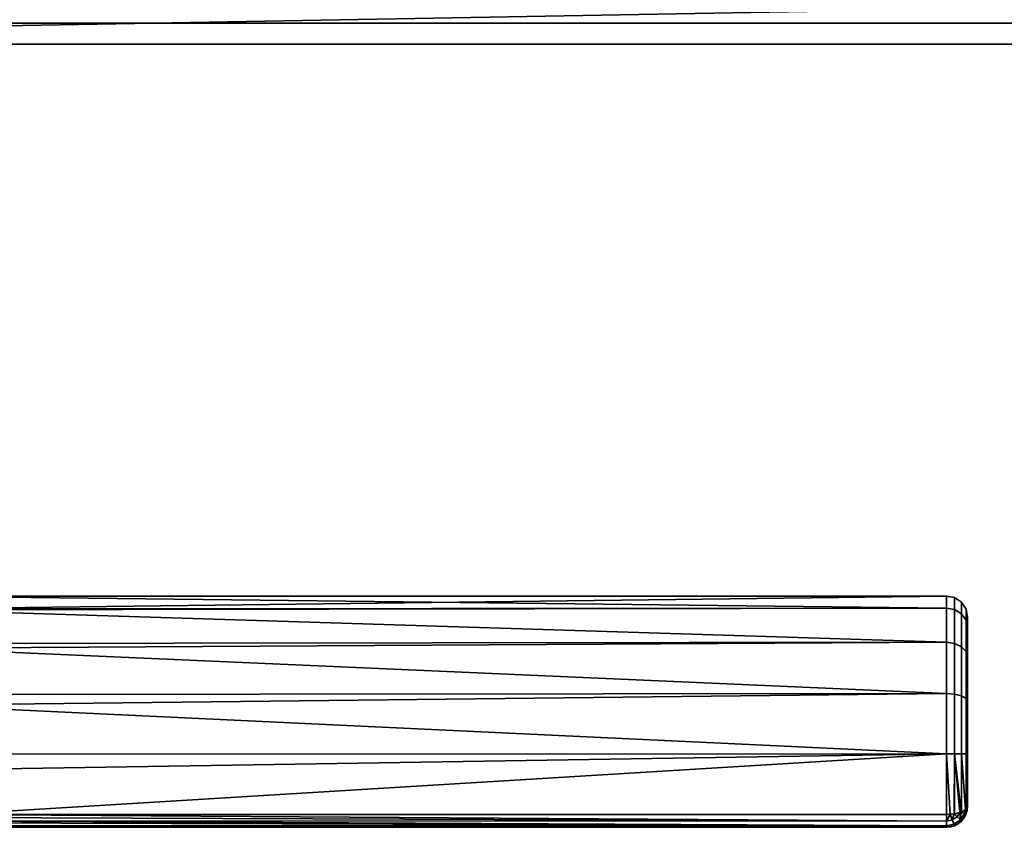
# Model space of a CAD drawing. Header units: millimetres. Extents: x -488 to 6688, y -115 to 115.
# Tile 525 of 656: x 1231 to 1324, y -115 to -38. Entities that reach past the tile are written whole.
import ezdxf

# ---------------------------------------------------------------- set-up
doc = ezdxf.new("R2010")
doc.units = ezdxf.units.MM
doc.layers.add('151', color=7, linetype='Continuous', true_color=0xffffff)

# ---------------------------------------------------------------- blocks, each defined once
blk = doc.blocks.new('UG_SURFACE_071')
at = {"layer": '151', "color": 35, "linetype": 'Continuous', "lineweight": 35}
for points in [[(1129.5, -38.5), (1856.5, -19.9), (1858.5, -19.9), (1858.5, -27.5)], [(1141.5, -27.5), (1856.5, -19.9), (1129.5, -38.5)], [(1870.5, -38.5), (1129.5, -38.5), (1858.5, -27.5)], [(1131.5, -40.5, 2030), (1858.5, -27.5, 2030), (1141.5, -27.5, 2030)], [(1858.5, -27.5, 2030), (1131.5, -40.5, 2030), (1868.5, -40.5, 2030)], [(1131.5, -40.5, 2), (1129.5, -38.5), (1870.5, -38.5), (1868.5, -40.5, 2)], [(1131.5, -40.5, 2), (1868.5, -40.5, 2), (1868.5, -40.5, 2030), (1131.5, -40.5, 2030)]]:
    blk.add_3dface(points, dxfattribs=at)
blk = doc.blocks.new('UG_SURFACE_096')
at = {"layer": '151', "color": 254, "linetype": 'Continuous', "lineweight": 35}
for points in [[(1319, -94.144, 1098.254), (1221, -94.218, 1098.27), (1221, -93, 1104)], [(1319, -93, 1104), (1221, -93, 1104), (1221, -94.218, 1109.73)], [(1221, -94.218, 1109.73), (1319, -94.144, 1109.746), (1319, -93, 1104)], [(1221, -93, 1104), (1319, -93, 1104), (1319, -94.144, 1098.254)], [(1319.765, -94.285, 1109.688), (1319.765, -93.152, 1104), (1319, -93, 1104), (1319, -94.144, 1109.746)], [(1319.765, -93.152, 1104), (1319.765, -94.285, 1098.312), (1319, -94.144, 1098.254), (1319, -93, 1104)], [(1320.414, -94.685, 1109.522), (1320.414, -93.586, 1104), (1319.765, -93.152, 1104), (1319.765, -94.285, 1109.688)], [(1320.414, -93.586, 1104), (1320.414, -94.685, 1098.478), (1319.765, -94.285, 1098.312), (1319.765, -93.152, 1104)], [(1320.848, -95.285, 1109.273), (1320.848, -94.235, 1104), (1320.414, -93.586, 1104), (1320.414, -94.685, 1109.522)], [(1320.848, -94.235, 1104), (1320.848, -95.285, 1098.727), (1320.414, -94.685, 1098.478), (1320.414, -93.586, 1104)], [(1221, -94.297, 1097.899), (1319, -94.144, 1098.254), (1319, -97.402, 1093.385)], [(1319, -94.144, 1109.746), (1221, -94.218, 1109.73), (1221, -94.297, 1110.101)], [(1221, -94.297, 1110.101), (1319, -97.402, 1114.615), (1319, -94.144, 1109.746)], [(1221, -94.297, 1097.899), (1221, -94.218, 1098.27), (1319, -94.144, 1098.254)], [(1319, -97.402, 1093.385), (1221, -97.516, 1093.467), (1221, -94.297, 1097.899)], [(1221, -94.297, 1110.101), (1221, -97.516, 1114.532), (1319, -97.402, 1114.615)], [(1319.765, -97.51, 1114.508), (1319.765, -94.285, 1109.688), (1319, -94.144, 1109.746), (1319, -97.402, 1114.615)], [(1319.765, -94.285, 1098.312), (1319.765, -97.51, 1093.492), (1319, -97.402, 1093.385), (1319, -94.144, 1098.254)], [(1320.414, -97.816, 1114.201), (1320.414, -94.685, 1109.522), (1319.765, -94.285, 1109.688), (1319.765, -97.51, 1114.508)], [(1320.414, -94.685, 1098.478), (1320.414, -97.816, 1093.799), (1319.765, -97.51, 1093.492), (1319.765, -94.285, 1098.312)], [(1321, -95.992, 1108.98), (1321, -95, 1104), (1320.848, -94.235, 1104), (1320.848, -95.285, 1109.273)], [(1321, -95, 1104), (1321, -95.992, 1099.02), (1320.848, -95.285, 1098.727), (1320.848, -94.235, 1104)], [(1320.848, -98.275, 1113.742), (1320.848, -95.285, 1109.273), (1320.414, -94.685, 1109.522), (1320.414, -97.816, 1114.201)], [(1320.848, -95.285, 1098.727), (1320.848, -98.275, 1094.258), (1320.414, -97.816, 1093.799), (1320.414, -94.685, 1098.478)], [(1321, -98.815, 1113.2), (1321, -95.992, 1108.98), (1320.848, -95.285, 1109.273), (1320.848, -98.275, 1113.742)], [(1321, -95.992, 1099.02), (1321, -98.815, 1094.8), (1320.848, -98.275, 1094.258), (1320.848, -95.285, 1098.727)], [(1321, -98.815, 1113.2), (1321, -98.815, 1094.8), (1321, -95.992, 1099.02), (1321, -95, 1104)], [(1321, -95, 1104), (1321, -95.992, 1108.98), (1321, -98.815, 1113.2)], [(1221, -97.963, 1092.853), (1319, -97.402, 1093.385), (1319, -102.277, 1090.135)], [(1319, -102.277, 1117.865), (1319, -97.402, 1114.615), (1221, -97.963, 1115.147)], [(1319, -97.402, 1114.615), (1221, -97.516, 1114.532), (1221, -97.963, 1115.147)], [(1221, -97.963, 1092.853), (1221, -97.516, 1093.467), (1319, -97.402, 1093.385)], [(1319.765, -102.335, 1117.725), (1319.765, -97.51, 1114.508), (1319, -97.402, 1114.615), (1319, -102.277, 1117.865)], [(1319.765, -97.51, 1093.492), (1319.765, -102.335, 1090.275), (1319, -102.277, 1090.135), (1319, -97.402, 1093.385)], [(1319, -102.277, 1090.135), (1221, -102.376, 1090.305), (1221, -97.963, 1092.853)], [(1221, -97.963, 1115.147), (1221, -102.376, 1117.695), (1319, -102.277, 1117.865)], [(1320.414, -102.501, 1117.324), (1320.414, -97.816, 1114.201), (1319.765, -97.51, 1114.508), (1319.765, -102.335, 1117.725)], [(1320.414, -97.816, 1093.799), (1320.414, -102.501, 1090.676), (1319.765, -102.335, 1090.275), (1319.765, -97.51, 1093.492)], [(1320.848, -102.748, 1116.724), (1320.848, -98.275, 1113.742), (1320.414, -97.816, 1114.201), (1320.414, -102.501, 1117.324)], [(1320.848, -98.275, 1094.258), (1320.848, -102.748, 1091.276), (1320.414, -102.501, 1090.676), (1320.414, -97.816, 1093.799)], [(1321, -103.04, 1116.017), (1321, -98.815, 1113.2), (1320.848, -98.275, 1113.742), (1320.848, -102.748, 1116.724)], [(1321, -98.815, 1094.8), (1321, -103.04, 1091.983), (1320.848, -102.748, 1091.276), (1320.848, -98.275, 1094.258)], [(1321, -98.815, 1113.2), (1321, -103.04, 1091.983), (1321, -98.815, 1094.8)], [(1321, -98.815, 1113.2), (1321, -103.04, 1116.017), (1321, -103.04, 1091.983)], [(1221, -103.365, 1089.734), (1319, -102.277, 1090.135), (1319, -108.025, 1089)], [(1319, -108.025, 1119), (1319, -102.277, 1117.865), (1221, -103.365, 1118.266)], [(1319, -102.277, 1117.865), (1221, -102.376, 1117.695), (1221, -103.365, 1118.266)], [(1221, -103.365, 1089.734), (1221, -102.376, 1090.305), (1319, -102.277, 1090.135)], [(1319.765, -108.025, 1118.848), (1319.765, -102.335, 1117.725), (1319, -102.277, 1117.865), (1319, -108.025, 1119)], [(1319.765, -102.335, 1090.275), (1319.765, -108.025, 1089.152), (1319, -108.025, 1089), (1319, -102.277, 1090.135)], [(1320.414, -108.024, 1118.414), (1320.414, -102.501, 1117.324), (1319.765, -102.335, 1117.725), (1319.765, -108.025, 1118.848)], [(1320.414, -102.501, 1090.676), (1320.414, -108.024, 1089.586), (1319.765, -108.025, 1089.152), (1319.765, -102.335, 1090.275)], [(1320.848, -108.023, 1117.765), (1320.848, -102.748, 1116.724), (1320.414, -102.501, 1117.324), (1320.414, -108.024, 1118.414)], [(1320.848, -102.748, 1091.276), (1320.848, -108.023, 1090.235), (1320.414, -108.024, 1089.586), (1320.414, -102.501, 1090.676)], [(1321, -108.022, 1117), (1321, -103.04, 1116.017), (1320.848, -102.748, 1116.724), (1320.848, -108.023, 1117.765)], [(1321, -103.04, 1091.983), (1321, -108.022, 1091), (1320.848, -108.023, 1090.235), (1320.848, -102.748, 1091.276)], [(1321, -103.04, 1116.017), (1321, -113, 1092), (1321, -108.022, 1091), (1321, -103.04, 1091.983)], [(1321, -103.04, 1116.017), (1321, -108.022, 1117), (1321, -113, 1116), (1321, -113, 1092)], [(1319, -108.025, 1089), (1221, -108.051, 1089.242), (1221, -103.365, 1089.734)], [(1221, -103.365, 1118.266), (1221, -108.051, 1118.758), (1319, -108.025, 1119)], [(1319, -108.025, 1119), (1221, -109.568, 1118.918), (1224.353, -113.769, 1117.846)], [(1319, -108.025, 1119), (1221, -108.051, 1118.758), (1221, -109.568, 1118.918)], [(1224.353, -113.769, 1090.154), (1221, -109.568, 1089.082), (1319, -108.025, 1089)], [(1221, -109.568, 1089.082), (1221, -108.051, 1089.242), (1319, -108.025, 1089)], [(1319, -108.025, 1089), (1319, -113.769, 1090.154), (1224.353, -113.769, 1090.154)], [(1224.353, -113.769, 1117.846), (1319, -113.769, 1117.846), (1319, -108.025, 1119)], [(1319, -108.025, 1089), (1319.765, -108.025, 1089.152), (1319.733, -113.713, 1090.289), (1319.341, -113.743, 1090.216)], [(1319, -108.025, 1119), (1319, -113.769, 1117.846), (1319.341, -113.743, 1117.784)], [(1319.341, -113.743, 1117.784), (1319.733, -113.713, 1117.712), (1319.765, -108.025, 1118.848), (1319, -108.025, 1119)], [(1319.341, -113.743, 1090.216), (1319, -113.769, 1090.154), (1319, -108.025, 1089)], [(1319.765, -108.025, 1089.152), (1319.765, -113.711, 1090.294), (1319.733, -113.713, 1090.289)], [(1319.733, -113.713, 1117.712), (1319.765, -113.711, 1117.706), (1319.765, -108.025, 1118.848)], [(1319.765, -108.025, 1089.152), (1320.414, -108.024, 1089.586), (1320.414, -113.544, 1090.695), (1320.382, -113.552, 1090.674)], [(1320.382, -113.552, 1117.326), (1320.414, -113.544, 1117.305), (1320.414, -108.024, 1118.414), (1319.765, -108.025, 1118.848)], [(1319.765, -108.025, 1089.152), (1320.382, -113.552, 1090.674), (1320.245, -113.587, 1090.59)], [(1319.765, -108.025, 1118.848), (1319.765, -113.711, 1117.706), (1320.245, -113.587, 1117.41)], [(1320.245, -113.587, 1117.41), (1320.382, -113.552, 1117.326), (1319.765, -108.025, 1118.848)], [(1320.245, -113.587, 1090.59), (1319.765, -113.711, 1090.294), (1319.765, -108.025, 1089.152)], [(1320.414, -108.024, 1089.586), (1320.848, -108.023, 1090.235), (1320.848, -113.294, 1091.293), (1320.806, -113.318, 1091.236)], [(1320.806, -113.318, 1116.764), (1320.848, -113.294, 1116.706), (1320.848, -108.023, 1117.765), (1320.414, -108.024, 1118.414)], [(1320.414, -108.024, 1118.414), (1320.414, -113.544, 1117.305), (1320.806, -113.318, 1116.764)], [(1320.806, -113.318, 1091.236), (1320.414, -113.544, 1090.695), (1320.414, -108.024, 1089.586)], [(1321, -113, 1116), (1321, -108.022, 1117), (1320.848, -108.023, 1117.765), (1320.848, -113.294, 1116.706)], [(1321, -108.022, 1091), (1321, -113, 1092), (1320.848, -113.294, 1091.293), (1320.848, -108.023, 1090.235)], [(1320.711, -113.695, 1116.768), (1320.806, -113.318, 1116.764), (1320.414, -113.544, 1117.305)], [(1320.414, -113.544, 1090.695), (1320.806, -113.318, 1091.236), (1320.711, -113.695, 1091.232)], [(1320.711, -113.695, 1116.768), (1320.853, -113.752, 1116), (1320.848, -113.294, 1116.706)], [(1320.848, -113.294, 1116.706), (1320.806, -113.318, 1116.764), (1320.711, -113.695, 1116.768)], [(1320.711, -113.695, 1091.232), (1320.806, -113.318, 1091.236), (1320.848, -113.294, 1091.293)], [(1320.848, -113.294, 1091.293), (1320.853, -113.752, 1092), (1320.711, -113.695, 1091.232)], [(1320.853, -113.752, 1116), (1321, -113, 1116), (1320.848, -113.294, 1116.706)], [(1320.848, -113.294, 1091.293), (1321, -113, 1092), (1320.853, -113.752, 1092)], [(1320.853, -113.752, 1092), (1321, -113, 1092), (1321, -113, 1116), (1320.853, -113.752, 1116)], [(1224.289, -114.067, 1117.692), (1224.21, -114.399, 1117.393), (1319, -114.415, 1117.411)], [(1319, -114.41, 1090.581), (1224.21, -114.399, 1090.607), (1224.289, -114.067, 1090.308)], [(1319, -114.415, 1117.411), (1224.35, -113.783, 1117.84), (1224.289, -114.067, 1117.692)], [(1224.289, -114.067, 1090.308), (1224.35, -113.783, 1090.16), (1319, -114.41, 1090.581)], [(1224.353, -113.769, 1117.846), (1224.35, -113.783, 1117.84), (1319, -114.415, 1117.411)], [(1319, -114.41, 1090.581), (1224.35, -113.783, 1090.16), (1224.353, -113.769, 1090.154)], [(1319, -114.415, 1117.411), (1319, -114.41, 1117.419), (1224.353, -113.769, 1117.846)], [(1319, -114.41, 1117.419), (1319, -113.769, 1117.846), (1224.353, -113.769, 1117.846)], [(1224.353, -113.769, 1090.154), (1319, -113.769, 1090.154), (1319, -114.41, 1090.581)], [(1319, -114.41, 1117.419), (1319.543, -114.301, 1117.419), (1319.341, -113.743, 1117.784)], [(1319.341, -113.743, 1117.784), (1319, -113.769, 1117.846), (1319, -114.41, 1117.419)], [(1319, -114.41, 1090.581), (1319, -113.769, 1090.154), (1319.341, -113.743, 1090.216)], [(1319.341, -113.743, 1090.216), (1319.543, -114.301, 1090.581), (1319, -114.41, 1090.581)], [(1319.733, -113.713, 1117.712), (1319.341, -113.743, 1117.784), (1319.543, -114.301, 1117.419)], [(1319.543, -114.301, 1090.581), (1319.341, -113.743, 1090.216), (1319.733, -113.713, 1090.289)], [(1319.543, -114.301, 1117.419), (1320.001, -113.992, 1117.419), (1319.733, -113.713, 1117.712)], [(1319.733, -113.713, 1090.289), (1320.001, -113.992, 1090.581), (1319.543, -114.301, 1090.581)], [(1320.001, -113.992, 1117.419), (1319.543, -114.301, 1117.419), (1319.711, -114.704, 1116.768), (1320.312, -114.299, 1116.768)], [(1320.312, -114.299, 1091.232), (1319.711, -114.704, 1091.232), (1319.543, -114.301, 1090.581), (1320.001, -113.992, 1090.581)], [(1319.765, -113.711, 1117.706), (1319.733, -113.713, 1117.712), (1320.001, -113.992, 1117.419)], [(1320.001, -113.992, 1090.581), (1319.733, -113.713, 1090.289), (1319.765, -113.711, 1090.294)], [(1320.001, -113.992, 1117.419), (1320.245, -113.587, 1117.41), (1319.765, -113.711, 1117.706)], [(1319.765, -113.711, 1090.294), (1320.245, -113.587, 1090.59), (1320.001, -113.992, 1090.581)], [(1320.245, -113.587, 1117.41), (1320.001, -113.992, 1117.419), (1320.312, -114.299, 1116.768)], [(1320.312, -114.299, 1091.232), (1320.001, -113.992, 1090.581), (1320.245, -113.587, 1090.59)], [(1320.312, -114.299, 1116.768), (1320.382, -113.552, 1117.326), (1320.245, -113.587, 1117.41)], [(1320.245, -113.587, 1090.59), (1320.382, -113.552, 1090.674), (1320.312, -114.299, 1091.232)], [(1320.312, -114.299, 1116.768), (1320.711, -113.695, 1116.768), (1320.382, -113.552, 1117.326)], [(1320.382, -113.552, 1090.674), (1320.711, -113.695, 1091.232), (1320.312, -114.299, 1091.232)], [(1320.711, -113.695, 1116.768), (1320.312, -114.299, 1116.768), (1320.421, -114.408, 1116), (1320.845, -113.764, 1116)], [(1320.845, -113.764, 1092), (1320.421, -114.408, 1092), (1320.312, -114.299, 1091.232), (1320.711, -113.695, 1091.232)], [(1320.414, -113.544, 1117.305), (1320.382, -113.552, 1117.326), (1320.711, -113.695, 1116.768)], [(1320.711, -113.695, 1091.232), (1320.382, -113.552, 1090.674), (1320.414, -113.544, 1090.695)], [(1320.421, -114.408, 1092), (1320.845, -113.764, 1092), (1320.845, -113.764, 1116), (1320.421, -114.408, 1116)], [(1320.845, -113.764, 1116), (1320.853, -113.752, 1116), (1320.711, -113.695, 1116.768)], [(1320.711, -113.695, 1091.232), (1320.853, -113.752, 1092), (1320.845, -113.764, 1092)], [(1320.853, -113.752, 1116), (1320.845, -113.764, 1116), (1320.845, -113.764, 1092), (1320.853, -113.752, 1092)], [(1319, -115, 1092), (1319, -115, 1116), (1224, -115, 1115.949), (1224, -115, 1092.051)], [(1319, -115, 1116), (1224.002, -115, 1116), (1224, -115, 1115.949)], [(1224, -115, 1092.051), (1224.002, -115, 1092), (1319, -115, 1092)], [(1224.07, -114.888, 1116.66), (1224.002, -115, 1116), (1319, -115, 1116)], [(1319, -115, 1092), (1224.002, -115, 1092), (1224.07, -114.888, 1091.34)], [(1319, -115, 1116), (1224.081, -114.853, 1116.723), (1224.07, -114.888, 1116.66)], [(1224.07, -114.888, 1091.34), (1224.081, -114.853, 1091.277), (1319, -115, 1092)], [(1224.087, -114.835, 1116.757), (1224.081, -114.853, 1116.723), (1319, -115, 1116)], [(1319, -115, 1092), (1224.081, -114.853, 1091.277), (1224.087, -114.835, 1091.243)], [(1224.169, -114.566, 1117.244), (1224.087, -114.835, 1116.757), (1319, -114.847, 1116.764)], [(1319, -114.846, 1091.232), (1224.087, -114.835, 1091.243), (1224.169, -114.566, 1090.757)], [(1319, -115, 1116), (1319, -114.847, 1116.764), (1224.087, -114.835, 1116.757)], [(1319, -114.846, 1091.232), (1319, -114.847, 1091.236), (1224.087, -114.835, 1091.243)], [(1224.087, -114.835, 1091.243), (1319, -114.847, 1091.236), (1319, -115, 1092)], [(1319, -114.847, 1116.764), (1224.206, -114.416, 1117.379), (1224.169, -114.566, 1117.244)], [(1224.169, -114.566, 1090.757), (1224.206, -114.416, 1090.621), (1319, -114.846, 1091.232)], [(1224.21, -114.399, 1117.393), (1224.206, -114.416, 1117.379), (1319, -114.847, 1116.764)], [(1319, -114.846, 1091.232), (1224.206, -114.416, 1090.621), (1224.21, -114.399, 1090.607)], [(1319, -114.847, 1116.764), (1319, -114.846, 1116.768), (1224.21, -114.399, 1117.393)], [(1319, -114.846, 1116.768), (1319, -114.415, 1117.411), (1224.21, -114.399, 1117.393)], [(1224.21, -114.399, 1090.607), (1319, -114.415, 1090.589), (1319, -114.846, 1091.232)], [(1319, -114.41, 1090.581), (1319, -114.415, 1090.589), (1224.21, -114.399, 1090.607)], [(1319.543, -114.301, 1117.419), (1319, -114.41, 1117.419), (1319, -114.415, 1117.411)], [(1319, -114.415, 1117.411), (1319, -114.846, 1116.768), (1319.711, -114.704, 1116.768), (1319.543, -114.301, 1117.419)], [(1319.543, -114.301, 1090.581), (1319.711, -114.704, 1091.232), (1319, -114.846, 1091.232), (1319, -114.415, 1090.589)], [(1319, -114.415, 1090.589), (1319, -114.41, 1090.581), (1319.543, -114.301, 1090.581)], [(1319.711, -114.704, 1116.768), (1319, -114.847, 1116.764), (1319, -115, 1116), (1319.765, -114.847, 1116)], [(1319.711, -114.704, 1116.768), (1319, -114.846, 1116.768), (1319, -114.847, 1116.764)], [(1319.765, -114.847, 1092), (1319, -115, 1092), (1319, -114.847, 1091.236), (1319.711, -114.704, 1091.232)], [(1319, -114.847, 1091.236), (1319, -114.846, 1091.232), (1319.711, -114.704, 1091.232)], [(1319.765, -114.847, 1092), (1319.765, -114.847, 1116), (1319, -115, 1116), (1319, -115, 1092)], [(1320.312, -114.299, 1116.768), (1319.711, -114.704, 1116.768), (1319.77, -114.846, 1116), (1320.413, -114.413, 1116)], [(1320.413, -114.413, 1092), (1319.77, -114.846, 1092), (1319.711, -114.704, 1091.232), (1320.312, -114.299, 1091.232)], [(1319.765, -114.847, 1116), (1319.77, -114.846, 1116), (1319.711, -114.704, 1116.768)], [(1319.711, -114.704, 1091.232), (1319.77, -114.846, 1092), (1319.765, -114.847, 1092)], [(1319.77, -114.846, 1116), (1319.765, -114.847, 1116), (1319.765, -114.847, 1092), (1319.77, -114.846, 1092)], [(1319.77, -114.846, 1092), (1320.413, -114.413, 1092), (1320.413, -114.413, 1116), (1319.77, -114.846, 1116)], [(1320.413, -114.413, 1116), (1320.421, -114.408, 1116), (1320.312, -114.299, 1116.768)], [(1320.312, -114.299, 1091.232), (1320.421, -114.408, 1092), (1320.413, -114.413, 1092)], [(1320.421, -114.408, 1116), (1320.413, -114.413, 1116), (1320.413, -114.413, 1092), (1320.421, -114.408, 1092)]]:
    blk.add_3dface(points, dxfattribs=at)

msp = doc.modelspace()

# ---------------------------------------------------------------- linework, layer by layer
at = {"layer": '151', "color": 251, "linetype": 'Continuous', "lineweight": -3, "true_color": 0x636466}
for p, q in [((1129.5, -38.5), (1870.5, -38.5)), ((1868.5, -40.5, 2), (1131.5, -40.5, 2)), ((1131.5, -40.5, 2030), (1868.5, -40.5, 2030)), ((1321, -113, 1116), (1321, -113, 1092)), ((1319, -113.769, 1090.154), (1224.353, -113.769, 1090.154)), ((1224.353, -113.769, 1117.846), (1319, -113.769, 1117.846)), ((1319, -115, 1116), (1224.002, -115, 1116)), ((1224.002, -115, 1092), (1319, -115, 1092)), ((1319, -115, 1092), (1319, -115, 1116))]:
    msp.add_line(p, q, dxfattribs=at)
at = {"layer": '151', "color": 251, "linetype": 'Continuous', "lineweight": -3, "true_color": 0x636466, "extrusion": (-1, 0, 0)}
msp.add_arc((108, 1104, -1319), 15, 67.38014, 292.61986, dxfattribs=at)
at = {"layer": '151', "color": 251, "linetype": 'Continuous', "lineweight": -3, "true_color": 0x636466, "extrusion": (1, 0, 0)}
for centre, radius, start, end in [((-108, 1104, 1321), 13, 247.38014, 112.61986), ((-113, 1116, 1319), 2, 112.61986, 180), ((-113, 1092, 1319), 2, 180, 247.38014)]:
    msp.add_arc(centre, radius, start, end, dxfattribs=at)
at = {"layer": '151', "color": 251, "linetype": 'Continuous', "lineweight": -3, "true_color": 0x636466, "extrusion": (0, 0, -1)}
msp.add_arc((-1319, -113, -1092), 2, 180, 270, dxfattribs=at)
at = {"layer": '151', "color": 251, "linetype": 'Continuous', "lineweight": -3, "true_color": 0x636466}
msp.add_arc((1319, -113, 1116), 2, 270, 0, dxfattribs=at)
at = {"layer": '151', "color": 251, "linetype": 'Continuous', "lineweight": -3, "true_color": 0x636466, "extrusion": (1.44783e-14, 0.923077, 0.384615)}
msp.add_arc((-1319, 1073.615, 324.923), 2, 90, 180, dxfattribs=at)
at = {"layer": '151', "color": 251, "linetype": 'Continuous', "lineweight": -3, "true_color": 0x636466, "extrusion": (-1.44783e-14, 0.923077, -0.384615)}
msp.add_arc((-1319, 964.538, -524.308), 2, 180, 270, dxfattribs=at)

# ---------------------------------------------------------------- block references
at = {"layer": '151', "color": 251, "linetype": 'Continuous', "lineweight": -3, "true_color": 0x636466}
for name in ['UG_SURFACE_071', 'UG_SURFACE_096']:
    msp.add_blockref(name, (0, 0), dxfattribs=at)

doc.saveas('drawing.dxf')
